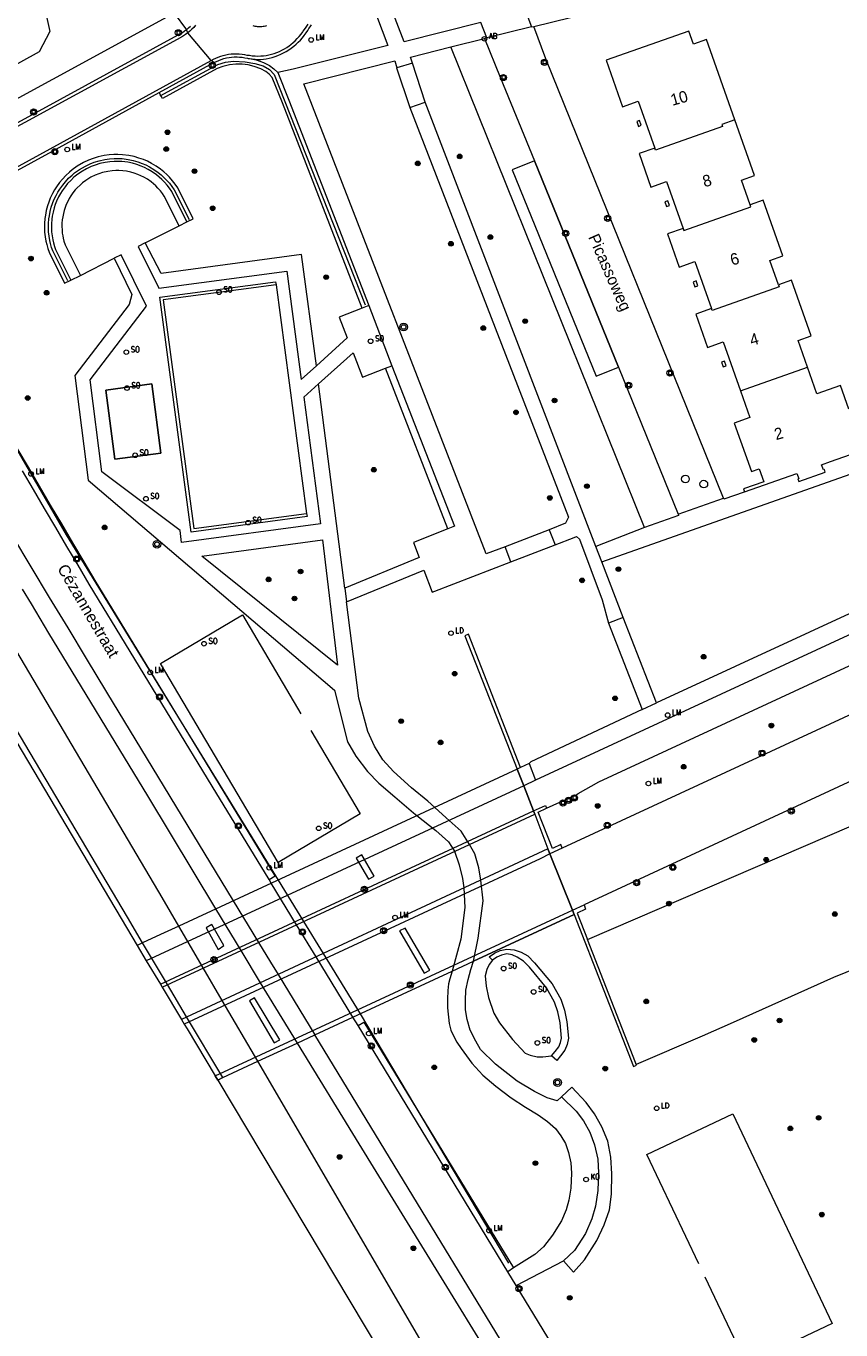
# Model space of a CAD drawing. Header units: metres. Extents: x 138165 to 154469, y 480134 to 494189.
# Tile 534 of 656: x 146293 to 146381, y 486847 to 486988. Entities that reach past the tile are written whole.
import ezdxf

# ---------------------------------------------------------------- set-up
doc = ezdxf.new("R2010")
doc.units = ezdxf.units.M
doc.header["$LTSCALE"] = 0.001
doc.header["$MEASUREMENT"] = 0
for name, color, linetype, lineweight in [('Level 5', 7, 'Continuous', 0), ('TOP-L-terrein schutting raster hek leuning', 7, 'Continuous', 0), ('TOP-L-topo objecten punt', 7, 'Continuous', 0), ('TOP-L-topo objecten vlak', 7, 'Continuous', 0), ('TOP-L-verharding molgoot', 7, 'Continuous', 0), ('TOP-L-water beschoeiing', 7, 'Continuous', 0), ('TOP-T-topo huisnummering naamgeving', 7, 'Continuous', 0)]:
    doc.layers.add(name, color=color, linetype=linetype, lineweight=lineweight)
doc.styles.add('Style-Arial', font='arial.ttf')
doc.styles.add('Style-INTL_ISO', font='INTL_ISO.shx')
doc.styles.add('Style-STANDARD', font='STANDARD.shx')

# ---------------------------------------------------------------- blocks, each defined once
blk = doc.blocks.new('24')
at = {"layer": 'TOP-L-topo objecten punt', "color": 7, "linetype": 'Continuous', "lineweight": 0}
for radius in [0.025, 0.0182, 0.0115, 0.005]:
    blk.add_circle((0, 0), radius, dxfattribs=at)
blk = doc.blocks.new('129')
at = {"layer": 'TOP-L-topo objecten punt', "color": 7, "linetype": 'Continuous', "lineweight": 0}
blk.add_circle((0, 0), 0.025, dxfattribs=at)
at = {"layer": 'TOP-L-topo objecten punt', "color": 7, "linetype": 'Continuous', "lineweight": 0, "style": 'Style-STANDARD'}
blk.add_text('SO', height=0.06, dxfattribs=at).set_placement((0.0483, 0))
blk = doc.blocks.new('31')
at = {"layer": 'TOP-L-topo objecten punt', "color": 7, "linetype": 'Continuous', "lineweight": 0}
blk.add_circle((0, 0), 0.025, dxfattribs=at)
at = {"layer": 'TOP-L-topo objecten punt', "color": 7, "linetype": 'Continuous', "lineweight": 0, "style": 'Style-STANDARD'}
blk.add_text('KO', height=0.06, dxfattribs=at).set_placement((0.0483, 0))
blk = doc.blocks.new('39')
at = {"layer": 'TOP-L-topo objecten punt', "color": 7, "linetype": 'Continuous', "lineweight": 0}
for p, q in [((0.0175, 0.0175), (-0.0175, 0.0175)), ((-0.0175, 0.0175), (-0.0175, -0.0175)), ((0.0175, 0.0175), (0.0175, -0.0175)), ((0.0175, -0.0175), (-0.0175, -0.0175))]:
    blk.add_line(p, q, dxfattribs=at)
blk.add_circle((0, 0), 0.0332, dxfattribs=at)
blk = doc.blocks.new('*U13')
at = {"layer": 'Level 5', "color": 7, "linetype": 'Continuous', "lineweight": 0}
blk.add_circle((0, 0), 0.0415, dxfattribs=at)
blk = doc.blocks.new('150')
at = {"layer": 'Level 5', "color": 7, "linetype": 'Continuous', "lineweight": 0}
blk.add_blockref('*U13', (0, 0), dxfattribs=at)
blk = doc.blocks.new('121')
at = {"layer": 'TOP-L-topo objecten punt', "color": 7, "linetype": 'Continuous', "lineweight": 0}
blk.add_circle((0, 0), 0.025, dxfattribs=at)
at = {"layer": 'TOP-L-topo objecten punt', "color": 7, "linetype": 'Continuous', "lineweight": 0, "style": 'Style-STANDARD'}
blk.add_text('LD', height=0.06, dxfattribs=at).set_placement((0.0483, 0))
blk = doc.blocks.new('16')
at = {"layer": 'TOP-L-topo objecten punt', "color": 7, "linetype": 'Continuous', "lineweight": 0}
blk.add_circle((0, 0), 0.025, dxfattribs=at)
at = {"layer": 'TOP-L-topo objecten punt', "color": 7, "linetype": 'Continuous', "lineweight": 0, "style": 'Style-STANDARD'}
blk.add_text('LM', height=0.06, dxfattribs=at).set_placement((0.0483, 0))
blk = doc.blocks.new('11')
at = {"layer": 'TOP-L-topo objecten punt', "color": 7, "linetype": 'Continuous', "lineweight": 0}
blk.add_circle((0, 0), 0.025, dxfattribs=at)
at = {"layer": 'TOP-L-topo objecten punt', "color": 7, "linetype": 'Continuous', "lineweight": 0, "style": 'Style-STANDARD'}
blk.add_text('AB', height=0.06, dxfattribs=at).set_placement((0.0483, 0))
blk = doc.blocks.new('27')
at = {"layer": 'TOP-L-topo objecten punt', "color": 7, "linetype": 'Continuous', "lineweight": 0}
for radius in [0.0415, 0.025]:
    blk.add_circle((0, 0), radius, dxfattribs=at)

msp = doc.modelspace()

# ---------------------------------------------------------------- linework, layer by layer
at = {"layer": 'TOP-L-terrein schutting raster hek leuning', "flags": 128}
for points in [[(146363.86, 486935.59), (146363.92, 486935.45), (146360.24, 486934.13), (146339.28, 486986.12), (146342.93, 486987.03)], [(146307.86, 486980.83), (146314.09, 486984.21), (146314.93, 486984.46), (146315.8, 486984.57), (146317.06, 486984.52), (146318.1, 486984.34), (146319, 486984.09), (146319.69, 486983.7), (146320.19, 486983.14), (146330.03, 486958.24)], [(146297.87, 486960.84), (146296.25, 486964.08), (146296.12, 486964.44), (146296.01, 486964.86), (146295.93, 486965.18), (146295.85, 486965.65), (146295.8, 486966.12), (146295.78, 486966.59), (146295.79, 486967.01), (146295.83, 486967.52), (146295.88, 486967.87), (146295.97, 486968.33), (146296.09, 486968.8), (146296.22, 486969.19), (146296.37, 486969.58), (146296.6, 486970.06), (146296.8, 486970.43), (146297, 486970.75), (146297.32, 486971.19), (146297.61, 486971.55), (146297.96, 486971.92), (146298.33, 486972.26), (146298.61, 486972.49), (146299.12, 486972.86), (146299.77, 486973.23), (146300.28, 486973.48), (146300.74, 486973.65), (146301.26, 486973.81), (146301.87, 486973.95), (146302.39, 486974.02), (146302.87, 486974.06), (146303.26, 486974.06), (146303.75, 486974.04), (146304.4, 486973.96), (146304.94, 486973.85), (146305.44, 486973.71), (146305.9, 486973.53), (146306.32, 486973.36), (146306.72, 486973.15), (146307.18, 486972.88), (146307.64, 486972.55), (146307.97, 486972.29), (146308.27, 486972.01), (146308.55, 486971.72), (146308.86, 486971.38), (146309.13, 486971.03), (146309.39, 486970.65), (146310.98, 486967.47)], [(146290, 486970.76), (146283.29, 486967.13), (146282.43, 486966.41), (146281.81, 486965.54), (146281.46, 486964.92), (146281.28, 486964.19), (146281.27, 486963.26), (146281.4, 486962.43), (146283.23, 486958.75), (146286.61, 486952.48), (146297.69, 486933.36), (146320.61, 486896.02)], [(146307.95, 486942.19), (146302.97, 486941.53), (146301.97, 486949), (146306.95, 486949.67), (146307.95, 486942.19)], [(146324.15, 486912.19), (146329.48, 486903.18), (146320.62, 486897.93), (146307.88, 486919.44), (146316.75, 486924.69), (146323.08, 486914)], [(146320.61, 486896.02), (146323.36, 486891.54), (146325.49, 486888.08), (146329.5, 486881.55)], [(146329.5, 486881.55), (146345.52, 486854.58)], [(146366.1, 486854.52), (146360.5, 486866.34), (146369.78, 486870.73), (146380.52, 486848.04), (146371.25, 486843.65), (146366.79, 486853.05)]]:
    msp.add_lwpolyline(points, dxfattribs=at)
at = {"layer": 'TOP-L-topo objecten vlak', "flags": 128}
for points in [[(146348.27, 486988.33), (146362.35, 486991.84), (146363.62, 486992.16), (146364.84, 486992.47), (146367.28, 486993.09), (146369.72, 486993.72), (146372.16, 486994.36), (146374.59, 486995), (146377.02, 486995.66), (146378.24, 486995.99), (146379.7, 486996.38), (146382.13, 486997.05), (146383.75, 486997.52), (146385.47, 486998.01), (146387.18, 486998.5), (146388.61, 486998.91), (146390.32, 486999.41), (146392.03, 486999.91), (146393.45, 487000.33), (146395.16, 487000.84)], [(146355.62, 486930.43), (146417.9, 486952.43), (146439.5, 486960), (146444.62, 486962), (146448.53, 486963.82), (146456.37, 486968.13), (146458.46, 486969.45), (146461.34, 486971.4), (146465.86, 486974.77), (146468.66, 486977.12), (146476.44, 486984.77), (146480, 486988.95), (146482.34, 486991.98), (146483.58, 486994.34), (146484.26, 486996.52), (146484.65, 486999.04), (146484.62, 486999.19)], [(146295.34, 486990.37), (146295.92, 486987.8), (146294.79, 486985.59), (146278.21, 486976.43)], [(146330.74, 486990.86), (146332.49, 486986.27), (146322.26, 486983.72), (146320.58, 486983.35)], [(146342.53, 486988.75), (146334.23, 486986.68), (146332.48, 486991.3)], [(146309.36, 486989.76), (146283.02, 486975.42), (146277.19, 486972.27), (146274.18, 486971.39)], [(146309.36, 486989.76), (146310.72, 486987.99)], [(146343.2, 486987.09), (146342.53, 486988.75)], [(146347.42, 486989.92), (146348.03, 486988.28)], [(146310.72, 486987.99), (146310.5, 486987.82), (146310.26, 486987.66), (146310.02, 486987.51), (146309.77, 486987.38), (146276.58, 486969.26)], [(146310.85, 486987.65), (146310.61, 486987.47), (146310.37, 486987.32), (146310.27, 486987.26), (146309.71, 486986.94), (146276.73, 486968.99)], [(146310.72, 486987.99), (146310.94, 486988.18), (146311.14, 486988.38)], [(146310.85, 486987.65), (146310.72, 486987.99)], [(146311.69, 486988.46), (146311.5, 486988.24), (146311.29, 486988.03), (146311.08, 486987.83), (146310.85, 486987.65)], [(146313.36, 486984.65), (146310.85, 486987.65)], [(146313.36, 486984.65), (146313.61, 486984.79), (146313.87, 486984.92), (146314.14, 486985.03), (146314.41, 486985.13), (146314.69, 486985.21), (146314.97, 486985.28), (146315.26, 486985.33), (146315.55, 486985.36), (146315.84, 486985.38), (146316.13, 486985.38), (146316.42, 486985.37), (146316.71, 486985.34), (146316.99, 486985.3), (146317.22, 486985.25), (146317.52, 486985.22), (146317.82, 486985.17), (146318.12, 486985.15), (146318.42, 486985.14), (146318.73, 486985.15), (146319.02, 486985.17), (146319.32, 486985.21), (146319.62, 486985.27), (146319.91, 486985.34), (146320.2, 486985.42), (146320.48, 486985.52), (146320.76, 486985.64), (146321.03, 486985.77), (146321.3, 486985.91), (146321.55, 486986.07), (146321.8, 486986.25), (146321.98, 486986.39), (146322.23, 486986.59), (146322.46, 486986.8), (146322.68, 486987.02), (146322.9, 486987.25), (146323.1, 486987.5), (146323.28, 486987.75), (146323.33, 486987.83), (146323.58, 486988.15), (146323.72, 486988.37), (146323.88, 486988.58)], [(146317.52, 486984.86), (146317.82, 486984.82), (146318.12, 486984.79), (146318.42, 486984.78), (146318.73, 486984.78), (146319.03, 486984.8), (146319.33, 486984.84), (146319.66, 486984.91), (146319.98, 486984.99), (146320.29, 486985.09), (146320.6, 486985.21), (146320.9, 486985.34), (146321.2, 486985.48), (146321.49, 486985.64), (146321.77, 486985.81), (146322.04, 486986), (146322.3, 486986.2), (146322.55, 486986.41), (146322.8, 486986.63), (146323.02, 486986.86), (146323.24, 486987.11), (146323.45, 486987.36), (146323.64, 486987.63), (146323.83, 486987.9), (146323.95, 486988.1), (146324.09, 486988.3), (146324.24, 486988.5)], [(146319.35, 486988.39), (146319.24, 486988.36), (146319.12, 486988.34), (146318.99, 486988.32), (146318.87, 486988.31), (146318.76, 486988.3), (146318.64, 486988.3), (146318.51, 486988.3), (146318.39, 486988.31), (146318.26, 486988.33), (146318.13, 486988.35), (146318.01, 486988.38), (146317.9, 486988.41)], [(146348.03, 486988.28), (146343.2, 486987.09)], [(146348.03, 486988.28), (146348.27, 486988.33)], [(146368.78, 486937.31), (146349.56, 486984.83), (146348.27, 486988.33)], [(146370.01, 486978.23), (146366.95, 486986.91), (146365.54, 486986.41), (146365.04, 486987.84), (146356.1, 486984.68), (146357.87, 486979.65), (146359.56, 486980.25), (146361.35, 486975.17)], [(146335.14, 486984.35), (146334.92, 486985.03), (146339.28, 486986.12)], [(146339.28, 486986.12), (146342.93, 486987.03)], [(146360.24, 486934.13), (146339.28, 486986.12)], [(146342.93, 486987.03), (146343.2, 486987.09)], [(146342.93, 486987.03), (146344.64, 486982.87), (146348.33, 486973.8)], [(146285.68, 486969.1), (146285.53, 486969.4), (146313.36, 486984.65)], [(146313.68, 486984.43), (146313.36, 486984.65)], [(146313.68, 486984.43), (146313.94, 486984.56), (146314.2, 486984.67), (146314.47, 486984.77), (146314.74, 486984.86), (146315.02, 486984.93), (146315.31, 486984.98), (146315.59, 486985.02), (146315.88, 486985.04), (146316.17, 486985.04), (146316.45, 486985.03), (146316.74, 486985), (146317.02, 486984.96), (146317.31, 486984.9), (146317.39, 486984.88), (146317.52, 486984.86)], [(146317.52, 486984.86), (146318.23, 486984.74), (146319.03, 486984.44), (146319.67, 486984.1), (146320.15, 486983.74), (146320.58, 486983.35)], [(146345.16, 486932.06), (146343.13, 486931.29), (146323.4, 486982.14), (146333.22, 486984.62), (146333.45, 486983.86)], [(146307.76, 486981.18), (146313.68, 486984.43)], [(146329.71, 486957.88), (146321.08, 486980.07), (146319.99, 486982.81), (146319.65, 486983.18), (146319.27, 486983.47), (146318.73, 486983.75), (146318.01, 486984.02), (146317.38, 486984.18), (146316.71, 486984.26), (146316.04, 486984.26), (146315.37, 486984.18), (146314.63, 486984), (146314.04, 486983.78), (146308.12, 486980.53), (146307.76, 486981.18)], [(146320.58, 486983.35), (146321.78, 486980.35), (146330.41, 486958.15)], [(146333.45, 486983.86), (146333.42, 486983.85), (146334.85, 486979.59)], [(146335.14, 486984.35), (146333.45, 486983.86)], [(146336.51, 486980.15), (146335.14, 486984.35)], [(146289.66, 486971.27), (146296.22, 486974.86), (146307.76, 486981.18)], [(146334.85, 486979.59), (146336.51, 486980.15)], [(146334.85, 486979.59), (146352.03, 486935.25), (146351.7, 486934.61), (146349.94, 486933.91)], [(146354.98, 486932.1), (146336.51, 486980.15)], [(146359.71, 486978.16), (146359.39, 486978.04), (146359.57, 486977.53), (146359.89, 486977.65), (146359.71, 486978.16)], [(146370.01, 486978.23), (146368.6, 486977.73), (146368.67, 486977.51), (146361.43, 486974.95), (146361.35, 486975.17)], [(146371.66, 486969.06), (146370.72, 486971.72), (146372.13, 486972.22), (146370.01, 486978.23)], [(146361.35, 486975.17), (146359.66, 486974.58), (146360.93, 486970.97), (146362.62, 486971.57), (146364.42, 486966.5)], [(146310.76, 486967.19), (146311.43, 486967.52), (146309.76, 486970.87), (146309.48, 486971.29), (146309.19, 486971.65), (146308.87, 486972.02), (146308.57, 486972.33), (146308.25, 486972.61), (146307.9, 486972.9), (146307.41, 486973.24), (146306.93, 486973.53), (146306.5, 486973.75), (146306.06, 486973.94), (146305.57, 486974.11), (146305.05, 486974.27), (146304.47, 486974.39), (146303.79, 486974.47), (146303.27, 486974.49), (146302.85, 486974.49), (146302.34, 486974.45), (146301.79, 486974.37), (146301.15, 486974.23), (146300.6, 486974.06), (146300.11, 486973.88), (146299.56, 486973.62), (146298.88, 486973.22), (146298.35, 486972.83), (146298.04, 486972.58), (146297.66, 486972.23), (146297.29, 486971.83), (146296.98, 486971.46), (146296.64, 486970.98), (146296.43, 486970.65), (146296.21, 486970.26), (146295.98, 486969.75), (146295.81, 486969.34), (146295.67, 486968.92), (146295.55, 486968.43), (146295.45, 486967.94), (146295.4, 486967.56), (146295.36, 486967.03), (146295.35, 486966.59), (146295.37, 486966.09), (146295.42, 486965.58), (146295.51, 486965.1), (146295.59, 486964.76), (146295.71, 486964.31), (146295.86, 486963.91), (146297.52, 486960.57), (146298.2, 486960.91)], [(146310.76, 486967.19), (146309.11, 486970.49), (146308.87, 486970.84), (146308.61, 486971.17), (146308.32, 486971.51), (146308.05, 486971.78), (146307.76, 486972.04), (146307.45, 486972.3), (146307, 486972.61), (146306.56, 486972.87), (146306.18, 486973.07), (146305.79, 486973.24), (146305.34, 486973.4), (146304.86, 486973.54), (146304.35, 486973.65), (146303.72, 486973.72), (146303.26, 486973.74), (146302.88, 486973.74), (146302.42, 486973.71), (146301.93, 486973.64), (146301.34, 486973.51), (146300.84, 486973.35), (146300.41, 486973.18), (146299.91, 486972.95), (146299.29, 486972.59), (146298.8, 486972.24), (146298.54, 486972.02), (146298.19, 486971.69), (146297.85, 486971.34), (146297.57, 486971), (146297.27, 486970.57), (146297.08, 486970.27), (146296.88, 486969.92), (146296.66, 486969.45), (146296.52, 486969.08), (146296.39, 486968.71), (146296.28, 486968.26), (146296.19, 486967.81), (146296.14, 486967.48), (146296.11, 486966.99), (146296.1, 486966.6), (146296.12, 486966.14), (146296.17, 486965.69), (146296.24, 486965.25), (146296.32, 486964.94), (146296.42, 486964.54), (146296.55, 486964.21), (146298.2, 486960.91)], [(146348.33, 486973.8), (146345.93, 486972.84), (146355, 486950.53), (146357.42, 486951.48)], [(146357.42, 486951.48), (146348.33, 486973.8)], [(146309.9, 486966.76), (146308.28, 486970), (146308.1, 486970.28), (146307.88, 486970.56), (146307.62, 486970.85), (146307.38, 486971.09), (146307.14, 486971.32), (146306.87, 486971.53), (146306.48, 486971.81), (146306.1, 486972.03), (146305.76, 486972.19), (146305.43, 486972.34), (146305.05, 486972.47), (146304.68, 486972.57), (146304.23, 486972.67), (146303.82, 486972.72), (146303.38, 486972.75), (146303.05, 486972.75), (146302.66, 486972.72), (146302.21, 486972.66), (146301.64, 486972.53), (146301.23, 486972.4), (146300.82, 486972.24), (146300.38, 486972.02), (146299.83, 486971.69), (146299.46, 486971.41), (146299.2, 486971.19), (146298.89, 486970.89), (146298.68, 486970.65), (146298.43, 486970.34), (146298.21, 486970.03), (146298.03, 486969.74), (146297.86, 486969.42), (146297.7, 486969.07), (146297.58, 486968.76), (146297.47, 486968.43), (146297.39, 486968.1), (146297.32, 486967.76), (146297.27, 486967.43), (146297.24, 486967.05), (146297.23, 486966.71), (146297.25, 486966.33), (146297.28, 486965.97), (146297.32, 486965.71), (146297.38, 486965.44), (146297.46, 486965.1), (146297.58, 486964.72), (146299.23, 486961.42)], [(146518.99, 486969.05), (146512.75, 486966.56), (146512, 486966.27), (146511.24, 486965.97), (146510.49, 486965.68), (146509.74, 486965.38), (146508.99, 486965.07), (146508.24, 486964.77), (146507.37, 486964.41), (146506.63, 486964.09), (146505.88, 486963.78), (146505.14, 486963.46), (146504.4, 486963.14), (146503.53, 486962.77), (146502.79, 486962.44), (146502.05, 486962.11), (146501.32, 486961.78), (146500.53, 486961.42), (146482.11, 486952.93), (146435.21, 486931.15), (146353.7, 486893.34)], [(146354.08, 486889.59), (146387.81, 486904.11), (146531.09, 486969.5)], [(146362.63, 486968.86), (146362.95, 486968.97), (146362.77, 486969.48), (146362.45, 486969.37), (146362.63, 486968.86)], [(146364.42, 486966.5), (146364.5, 486966.27), (146371.74, 486968.83), (146371.66, 486969.06)], [(146374.72, 486960.38), (146373.78, 486963.04), (146375.2, 486963.54), (146373.07, 486969.56), (146371.66, 486969.06)], [(146306.24, 486964.93), (146309.9, 486966.76)], [(146309.9, 486966.76), (146310.76, 486967.19)], [(146364.42, 486966.5), (146362.72, 486965.9), (146363.99, 486962.3), (146365.69, 486962.9), (146367.48, 486957.82)], [(146306.24, 486964.93), (146305.49, 486964.55), (146307.71, 486960.02), (146321.55, 486961.87), (146323.12, 486950.16), (146324.75, 486951.63)], [(146324.75, 486951.63), (146323.14, 486963.66), (146307.96, 486961.63), (146306.24, 486964.93)], [(146325, 486949.7), (146323.38, 486948.24), (146325.2, 486934.55), (146310.18, 486932.54), (146310.01, 486933.82), (146301.56, 486940.15), (146300.29, 486950.12), (146306.39, 486958.07), (146303.66, 486963.64), (146302.89, 486963.26)], [(146318.42, 486876.41), (146314.57, 486883), (146312.52, 486886.51), (146309.88, 486891.04), (146308.07, 486894.14), (146267.22, 486963.21)], [(146302.89, 486963.26), (146304.81, 486959.35), (146304.52, 486958.25), (146298.62, 486950.57), (146300.06, 486939.27), (146326.72, 486916.57), (146328.13, 486910.97), (146329.02, 486909.43), (146330.29, 486907.75), (146331.5, 486906.49), (146333.22, 486905.01), (146335.27, 486903.28), (146335.63, 486902.99), (146337.67, 486901.39), (146339.05, 486900.15), (146339.68, 486899.13), (146340.19, 486897.68), (146340.56, 486896.2), (146340.7, 486895.16), (146340.82, 486893.03), (146340.37, 486889.63), (146339.43, 486886.16)], [(146299.23, 486961.42), (146302.89, 486963.26)], [(146262.85, 486960.63), (146305.37, 486888.95), (146306.36, 486887.29), (146307.89, 486884.74), (146308.07, 486884.44), (146310.16, 486880.95), (146310.46, 486880.44), (146310.77, 486879.93), (146313.82, 486874.83), (146314.08, 486874.39)], [(146314.62, 486874.65), (146310.72, 486881.21), (146308.64, 486884.71), (146305.96, 486889.22), (146304.31, 486892), (146263.45, 486960.98)], [(146298.2, 486960.91), (146299.23, 486961.42)], [(146323.7, 486935.66), (146323.74, 486935.33), (146311.2, 486933.66), (146307.81, 486959.05), (146320.35, 486960.73), (146320.39, 486960.4)], [(146461.75, 486961.49), (146361.55, 486915.18)], [(146365.69, 486960.18), (146366.01, 486960.3), (146365.83, 486960.81), (146365.51, 486960.69), (146365.69, 486960.18)], [(146377.86, 486951.48), (146376.85, 486954.36), (146378.26, 486954.86), (146376.14, 486960.88), (146374.72, 486960.38)], [(146320.39, 486960.4), (146308.18, 486958.77), (146311.49, 486934.03), (146323.7, 486935.66)], [(146320.39, 486960.4), (146323.7, 486935.66)], [(146462.53, 486959.68), (146348.44, 486906.81)], [(146374.72, 486960.38), (146374.8, 486960.16), (146367.56, 486957.6), (146367.48, 486957.82)], [(146329.71, 486957.88), (146327.22, 486956.91), (146328.1, 486954.65), (146324.75, 486951.63)], [(146330.41, 486958.15), (146329.71, 486957.88)], [(146330.41, 486958.15), (146332.93, 486951.65)], [(146349.65, 486903.79), (146352.84, 486905.23), (146353.08, 486905.36), (146355.31, 486906.65), (146466.99, 486958.4)], [(146367.48, 486957.82), (146365.78, 486957.22), (146367.05, 486953.62), (146368.75, 486954.22), (146370.62, 486948.92)], [(146325, 486949.7), (146328.72, 486953.05), (146329.74, 486950.41), (146332.23, 486951.38)], [(146368.76, 486951.51), (146369.08, 486951.62), (146368.9, 486952.13), (146368.58, 486952.02), (146368.76, 486951.51)], [(146332.23, 486951.38), (146332.93, 486951.65)], [(146338.98, 486934.02), (146332.23, 486951.38)], [(146332.93, 486951.65), (146339.68, 486934.29), (146338.98, 486934.02)], [(146357.42, 486951.48), (146363.86, 486935.59)], [(146370.62, 486948.92), (146377.86, 486951.48)], [(146386.73, 486943.52), (146386.61, 486943.86), (146385.75, 486943.55), (146384.31, 486947.65), (146382.33, 486946.95), (146381.43, 486949.49), (146378.88, 486948.59), (146377.86, 486951.48)], [(146302.97, 486941.53), (146307.95, 486942.19), (146306.95, 486949.67), (146301.97, 486949), (146302.97, 486941.53)], [(146327.83, 486927.6), (146325, 486949.7)], [(146370.62, 486948.92), (146371.64, 486946.04), (146369.95, 486945.44), (146371.79, 486940.21), (146372.64, 486940.51), (146373.14, 486939.1), (146370.93, 486938.32), (146371.05, 486938)], [(146319.65, 486896.07), (146320.29, 486896.46), (146300.84, 486928.42), (146299.64, 486930.44), (146298.43, 486932.48), (146297.22, 486934.53), (146296.01, 486936.57), (146294.81, 486938.62), (146293.61, 486940.67), (146292.41, 486942.72)], [(146371.05, 486938), (146376.71, 486940), (146376.91, 486939.43), (146376.81, 486939.4), (146376.91, 486939.12), (146379.79, 486940.12), (146379.7, 486940.42), (146379.59, 486940.38), (146379.39, 486940.93), (146380.36, 486941.28), (146386.73, 486943.52)], [(146319.65, 486896.07), (146313.5, 486906.17), (146300.2, 486928.03), (146298.99, 486930.06), (146297.78, 486932.1), (146296.57, 486934.15), (146295.36, 486936.19), (146294.16, 486938.24), (146292.96, 486940.29)], [(146368.78, 486937.31), (146368.79, 486937.32), (146368.84, 486937.23), (146371.05, 486938)], [(146363.86, 486935.59), (146368.78, 486937.31)], [(146363.86, 486935.59), (146363.92, 486935.45), (146360.24, 486934.13)], [(146338.98, 486934.02), (146335.27, 486932.53), (146335.87, 486930.91), (146327.83, 486927.6)], [(146349.94, 486933.91), (146345.16, 486932.06)], [(146349.94, 486933.91), (146350.59, 486932.29)], [(146360.24, 486934.13), (146354.98, 486932.1)], [(146291.9, 486933.22), (146293.88, 486929.9), (146295.87, 486926.59), (146297.86, 486923.28), (146299.86, 486919.98), (146302.06, 486916.35), (146315.77, 486893.78), (146318.5, 486889.28), (146319.8, 486887.14), (146320.61, 486885.81), (146324.59, 486879.27)], [(146327.05, 486919.26), (146312.35, 486931.05), (146325.42, 486932.8), (146327.05, 486919.26)], [(146350.59, 486932.29), (146352.63, 486933.07), (146352.87, 486933.18), (146353.2, 486932.9), (146355.67, 486926.34), (146356.35, 486923.81)], [(146345.77, 486930.45), (146345.16, 486932.06)], [(146345.77, 486930.45), (146350.59, 486932.29)], [(146420.51, 486931.51), (146351.33, 486899.47)], [(146355.62, 486930.43), (146354.98, 486932.1)], [(146328.02, 486926.1), (146336.38, 486929.53), (146337.26, 486927.17), (146337.58, 486927.26), (146345.77, 486930.45)], [(146357.93, 486924.42), (146355.62, 486930.43)], [(146292.95, 486927.47), (146293.9, 486925.89), (146294.85, 486924.3), (146295.8, 486922.72), (146306.49, 486905.11), (146313.86, 486892.89), (146316.58, 486888.39), (146318.68, 486884.91), (146322.67, 486878.38)], [(146327.83, 486927.6), (146328.02, 486926.1)], [(146341.74, 486887.23), (146342.25, 486889.73), (146342.79, 486893.77), (146342.54, 486896.02), (146342.32, 486897.32), (146341.89, 486898.87), (146341.3, 486899.86), (146340.42, 486901.29), (146338.8, 486902.74), (146337.55, 486903.88), (146336.81, 486904.54), (146335.04, 486906), (146333.1, 486907.75), (146331.95, 486909.02), (146331.04, 486910.51), (146330.31, 486912.07), (146329.36, 486915.7), (146328.02, 486926.1)], [(146357.93, 486924.42), (146356.35, 486923.81)], [(146361.55, 486915.18), (146357.93, 486924.42)], [(146346.83, 486908.19), (146341.19, 486922.6), (146340.82, 486922.44), (146346.47, 486908.02)], [(146356.35, 486923.81), (146359.97, 486914.45)], [(146359.97, 486914.45), (146347.95, 486908.81), (146347.75, 486908.61)], [(146359.97, 486914.45), (146361.55, 486915.18)], [(146347.75, 486908.61), (146346.83, 486908.19)], [(146347.75, 486908.61), (146348.44, 486906.81)], [(146347.17, 486906.22), (146346.47, 486908.02), (146309.88, 486891.04), (146307.89, 486890.12), (146305.96, 486889.22), (146305.37, 486888.95), (146306.36, 486887.29)], [(146346.83, 486908.19), (146346.47, 486908.02)], [(146346.47, 486908.02), (146347.17, 486906.22)], [(146347.17, 486906.22), (146306.36, 486887.29)], [(146348.44, 486906.81), (146347.17, 486906.22)], [(146347.17, 486906.22), (146348.22, 486903.49)], [(146348.22, 486903.49), (146347.17, 486906.22)], [(146307.89, 486884.74), (146308.07, 486884.44), (146348.36, 486903.14), (146348.22, 486903.49)], [(146307.89, 486884.74), (146348.22, 486903.49)], [(146348.22, 486903.49), (146349.52, 486904.09), (146349.65, 486903.79)], [(146348.22, 486903.49), (146348.36, 486903.14), (146349.79, 486899.39), (146350, 486898.86)], [(146351.33, 486899.47), (146351.18, 486899.85), (146350.27, 486899.44), (146348.73, 486903.35), (146349.65, 486903.79)], [(146350, 486898.86), (146349.79, 486899.39), (146310.16, 486880.95), (146310.46, 486880.44)], [(146350, 486898.86), (146348.95, 486898.31), (146310.46, 486880.44)], [(146331.01, 486896.45), (146329.66, 486898.73), (146329.05, 486898.38), (146330.39, 486896.1), (146331.01, 486896.45)], [(146351.33, 486899.47), (146350, 486898.86)], [(146350, 486898.86), (146352.44, 486892.76)], [(146352.44, 486892.76), (146350, 486898.86)], [(146328.7, 486881.18), (146324.72, 486887.72), (146322.61, 486891.19), (146319.88, 486895.68), (146319.65, 486896.07)], [(146352.44, 486892.76), (146353.7, 486893.34)], [(146353.7, 486893.34), (146353.86, 486892.86), (146352.97, 486892.43), (146354.08, 486889.59)], [(146313.82, 486874.83), (146314.08, 486874.39), (146314.62, 486874.65), (146318.42, 486876.41), (146322.67, 486878.38), (146324.59, 486879.27), (146328.7, 486881.18), (146339.43, 486886.16), (146341.74, 486887.23), (146352.63, 486892.29), (146352.44, 486892.76)], [(146313.82, 486874.83), (146351.03, 486892.11), (146352.44, 486892.76)], [(146352.63, 486892.29), (146341.74, 486887.23)], [(146352.44, 486892.76), (146352.63, 486892.29)], [(146352.63, 486892.29), (146359.03, 486875.84), (146359.38, 486875.99), (146359.35, 486876.06)], [(146314.15, 486888.51), (146314.76, 486888.93), (146313.45, 486891.2), (146312.83, 486890.85), (146314.15, 486888.51)], [(146336.42, 486885.93), (146337.02, 486886.28), (146334.34, 486890.83), (146333.73, 486890.51), (146336.42, 486885.93)], [(146392.49, 486890.28), (146380.67, 486885.47), (146375.06, 486882.96), (146369.83, 486880.62), (146366.48, 486879.12), (146359.35, 486876.06)], [(146359.35, 486876.06), (146359.27, 486876.28), (146354.08, 486889.59)], [(146306.36, 486887.29), (146307.89, 486884.74)], [(146339.43, 486886.16), (146341.74, 486887.23)], [(146351.25, 486872.57), (146350.8, 486872.13), (146349.71, 486872.47), (146348.35, 486873.14), (146346.48, 486874.26), (146344.12, 486876.12), (146342.49, 486877.7), (146341.99, 486878.58), (146341.4, 486879.77), (146341.05, 486880.92), (146340.87, 486881.97), (146340.88, 486883), (146340.93, 486884.11), (146341.17, 486885.25), (146341.46, 486886.34), (146341.74, 486887.23)], [(146343.8, 486887.34), (146343.44, 486886.9), (146343.18, 486886.35), (146343, 486885.66), (146343.1, 486884.55), (146343.36, 486883.33), (146343.94, 486881.63), (146344.55, 486880.58), (146345.95, 486878.76), (146347.34, 486877.28), (146347.87, 486877.08), (146348.64, 486876.91), (146349.26, 486876.88), (146350.18, 486877.01)], [(146343.8, 486887.34), (146343.45, 486887.7), (146344, 486888.11), (146344.62, 486888.38), (146345.35, 486888.55), (146346.15, 486888.47), (146346.9, 486888.21), (146347.63, 486887.83), (146348.35, 486887.08), (146350.26, 486884.78), (146351.2, 486883.13), (146351.59, 486881.95), (146351.85, 486880.69), (146352.02, 486878.9), (146351.89, 486878.22), (146351.62, 486877.61), (146351.17, 486876.99), (146350.74, 486876.51), (146350.18, 486877.01)], [(146350.18, 486877.01), (146350.59, 486877.47), (146350.97, 486877.99), (146351.17, 486878.44), (146351.26, 486878.93), (146351.11, 486880.58), (146350.86, 486881.75), (146350.51, 486882.82), (146349.64, 486884.35), (146347.79, 486886.58), (146347.15, 486887.25), (146346.45, 486887.68), (146345.92, 486887.93), (146345.36, 486888.04), (146344.78, 486887.9), (146344.25, 486887.68), (146343.8, 486887.34)], [(146328.7, 486881.18), (146339.43, 486886.16)], [(146339.43, 486886.16), (146339.17, 486885.34), (146339.04, 486884.78), (146338.97, 486884.07), (146338.92, 486883.12), (146338.95, 486882.2), (146339.1, 486880.49), (146339.3, 486879.78), (146339.58, 486879.16), (146339.93, 486878.49), (146340.42, 486877.79), (146341.57, 486876.2), (146342.75, 486874.9), (146344.17, 486873.72), (146345.83, 486872.47), (146347.37, 486871.44), (146348.75, 486870.62), (146349.74, 486869.91), (146350.6, 486869.16), (146351.19, 486868.35), (146351.68, 486867.52), (146352.02, 486866.54), (146352.28, 486865.44), (146352.33, 486864.33), (146352.28, 486862.71), (146352.07, 486861.39), (146351.78, 486860.35), (146351.27, 486859.17), (146350.28, 486857.62), (146349.32, 486856.36), (146348.36, 486855.52), (146346.07, 486854.07)], [(146318.06, 486883.29), (146317.51, 486882.96), (146320.19, 486878.42), (146320.8, 486878.75), (146318.06, 486883.29)], [(146310.46, 486880.44), (146310.77, 486879.93), (146313.82, 486874.83)], [(146324.59, 486879.27), (146328.7, 486881.18)], [(146329.26, 486880.28), (146328.7, 486881.18)], [(146329.26, 486880.28), (146329.9, 486880.66), (146346.07, 486854.07)], [(146345.44, 486853.66), (146329.26, 486880.28)], [(146322.67, 486878.38), (146324.59, 486879.27)], [(146356.5, 486826.79), (146356.09, 486827.45), (146354.24, 486830.53), (146324.59, 486879.27)], [(146318.42, 486876.41), (146322.67, 486878.38)], [(146322.67, 486878.38), (146329.35, 486867.47), (146352.39, 486830.01), (146354.71, 486826.16), (146354.82, 486825.99)], [(146314.62, 486874.65), (146318.42, 486876.41)], [(146598.9, 486417.01), (146547.68, 486499.04), (146458.31, 486643.91), (146347.55, 486826.5), (146318.42, 486876.41)], [(146314.08, 486874.39), (146314.62, 486874.65)], [(146314.08, 486874.39), (146342.64, 486826.56), (146344.59, 486822.7), (146454.44, 486641.06), (146542.22, 486500), (146543.42, 486498.07), (146545.03, 486495.39), (146547.73, 486490.93), (146546.88, 486490.38), (146558.11, 486472.29), (146586.17, 486427.06), (146586.32, 486426.82), (146587.98, 486424.14), (146588.18, 486423.81), (146593.72, 486414.88), (146593.86, 486414.66), (146598.9, 486417.01)], [(146351.46, 486854.83), (146352.55, 486853.59), (146353.74, 486854.95), (146355.07, 486857.04), (146355.88, 486858.74), (146356.44, 486860.35), (146356.67, 486862.03), (146356.69, 486864.26), (146356.6, 486866.05), (146356.27, 486867.79), (146355.63, 486869.34), (146354.83, 486870.73), (146353.93, 486871.94), (146352.39, 486873.6), (146351.25, 486872.57)], [(146351.25, 486872.57), (146352.86, 486871.03), (146353.64, 486869.96), (146354.34, 486868.76), (146354.84, 486867.37), (146355.19, 486865.84), (146355.26, 486864.35), (146355.2, 486862.44), (146354.94, 486860.76), (146354.54, 486859.36), (146353.86, 486857.79), (146352.68, 486855.94), (146351.46, 486854.83)], [(146346.36, 486852.15), (146351.46, 486854.83)], [(146346.07, 486854.07), (146345.44, 486853.66)], [(146346.36, 486852.15), (146345.44, 486853.66)], [(146352.19, 486842.57), (146346.36, 486852.15)]]:
    msp.add_lwpolyline(points, dxfattribs=at)
at = {"layer": 'TOP-L-verharding molgoot', "flags": 128}
msp.add_lwpolyline([(146348.33, 486973.8), (146357.42, 486951.48)], dxfattribs=at)
at = {"layer": 'TOP-L-water beschoeiing', "flags": 128}
for points in [[(146262.85, 486960.63), (146305.37, 486888.95)], [(146308.07, 486884.44), (146310.16, 486880.95)], [(146314.62, 486874.65), (146314.08, 486874.39), (146313.82, 486874.83)]]:
    msp.add_lwpolyline(points, dxfattribs=at)

# ---------------------------------------------------------------- block references
at = {"layer": 'TOP-L-topo objecten punt', "xscale": 10, "yscale": 10, "zscale": 10}
for name, p in [('39', (146309.83, 486987.65)), ('16', (146324.19, 486986.88)), ('11', (146342.92, 486987)), ('39', (146349.42, 486984.46)), ('39', (146313.5, 486984.12)), ('39', (146344.98, 486982.81)), ('39', (146294.17, 486979.09)), ('24', (146308.65, 486976.9)), ('39', (146296.47, 486974.79)), ('16', (146297.81, 486975.03)), ('24', (146308.52, 486975.07)), ('24', (146335.72, 486973.52)), ('24', (146340.25, 486974.28)), ('24', (146311.57, 486972.69)), ('24', (146313.54, 486968.68)), ('39', (146356.26, 486967.59)), ('39', (146351.71, 486965.96)), ('24', (146339.3, 486964.84)), ('24', (146343.57, 486965.56)), ('24', (146293.89, 486963.23)), ('24', (146325.81, 486961.22)), ('24', (146295.58, 486959.54)), ('129', (146314.22, 486959.59)), ('24', (146347.33, 486956.46)), ('129', (146330.62, 486954.29)), ('27', (146334.18, 486955.83)), ('24', (146342.8, 486955.72)), ('129', (146304.2, 486953.11)), ('39', (146362.99, 486950.85)), ('129', (146304.27, 486949.23)), ('39', (146358.52, 486949.53)), ('24', (146293.54, 486948.15)), ('24', (146350.51, 486947.88)), ('24', (146346.34, 486946.6)), ('129', (146305.16, 486941.96)), ('16', (146293.9, 486939.94)), ('24', (146330.97, 486940.39)), ('150', (146364.66, 486939.39)), ('24', (146354.01, 486938.62)), ('150', (146366.65, 486938.84)), ('129', (146306.32, 486937.26)), ('24', (146350, 486937.35)), ('129', (146317.37, 486934.67)), ('24', (146301.85, 486934.16)), ('27', (146307.52, 486932.34)), ('39', (146298.84, 486930.73)), ('24', (146323.05, 486929.39)), ('24', (146357.42, 486929.64)), ('24', (146319.58, 486928.53)), ('24', (146353.49, 486928.43)), ('24', (146322.39, 486926.47)), ('121', (146339.31, 486922.72)), ('129', (146312.61, 486921.58)), ('24', (146366.63, 486920.17)), ('16', (146306.79, 486918.47)), ('24', (146339.71, 486918.34)), ('39', (146307.79, 486915.82)), ('24', (146357.06, 486915.67)), ('16', (146362.74, 486913.86)), ('24', (146333.92, 486913.2)), ('24', (146373.96, 486912.72)), ('24', (146338.19, 486910.9)), ('39', (146372.96, 486909.74)), ('24', (146364.47, 486908.27)), ('16', (146360.66, 486906.46)), ('39', (146351.41, 486904.35)), ('39', (146352.02, 486904.64)), ('39', (146352.66, 486904.9)), ('24', (146355.18, 486904.03)), ('39', (146376.11, 486903.48)), ('39', (146316.33, 486901.88)), ('129', (146325.01, 486901.61)), ('39', (146356.2, 486901.95)), ('16', (146319.65, 486897.35)), ('39', (146363.3, 486897.38)), ('24', (146373.39, 486898.22)), ('39', (146359.38, 486895.73)), ('39', (146329.94, 486895.01)), ('24', (146362.88, 486893.47)), ('16', (146333.26, 486891.97)), ('24', (146380.82, 486892.34)), ('39', (146323.25, 486890.41)), ('39', (146332.03, 486890.53)), ('39', (146313.68, 486887.42)), ('129', (146345, 486886.44)), ('39', (146334.93, 486884.67)), ('129', (146348.24, 486883.92)), ('24', (146360.43, 486882.89)), ('24', (146374.84, 486880.83)), ('16', (146330.42, 486879.42)), ('129', (146348.65, 486878.4)), ('24', (146372.11, 486878.73)), ('39', (146330.69, 486878.08)), ('24', (146337.5, 486875.76)), ('27', (146350.83, 486874.12)), ('24', (146355.99, 486875.63)), ('121', (146361.55, 486871.33)), ('24', (146379.07, 486870.3)), ('24', (146376.01, 486869.16)), ('24', (146327.26, 486866.07)), ('39', (146338.7, 486864.96)), ('24', (146348.44, 486865.4)), ('31', (146353.92, 486863.63)), ('24', (146379.41, 486859.83)), ('16', (146343.43, 486858.1)), ('24', (146335.25, 486856.19)), ('39', (146346.67, 486851.82)), ('24', (146352.15, 486850.83))]:
    msp.add_blockref(name, p, dxfattribs=at)

# ---------------------------------------------------------------- texts
at = {"layer": 'TOP-T-topo huisnummering naamgeving'}
for s, rotation, style, p in [('10', 15.3, 'Style-INTL_ISO', (146363.25, 486979.75)), ('8', 15.3, 'Style-INTL_ISO', (146366.71, 486970.94)), ('Picassoweg', 293.9, 'Style-INTL_ISO', (146354.12, 486965.56)), ('6', 15.3, 'Style-INTL_ISO', (146369.7, 486962.47)), ('4', 15.3, 'Style-INTL_ISO', (146371.81, 486953.78)), ('2', 15.3, 'Style-INTL_ISO', (146374.46, 486943.59)), ('Cézannestraat', 300.4, 'Style-Arial', (146296.69, 486929.72))]:
    msp.add_text(s, height=1.25, rotation=rotation, dxfattribs=dict(at, style=style)).set_placement(p)

doc.saveas('drawing.dxf')
